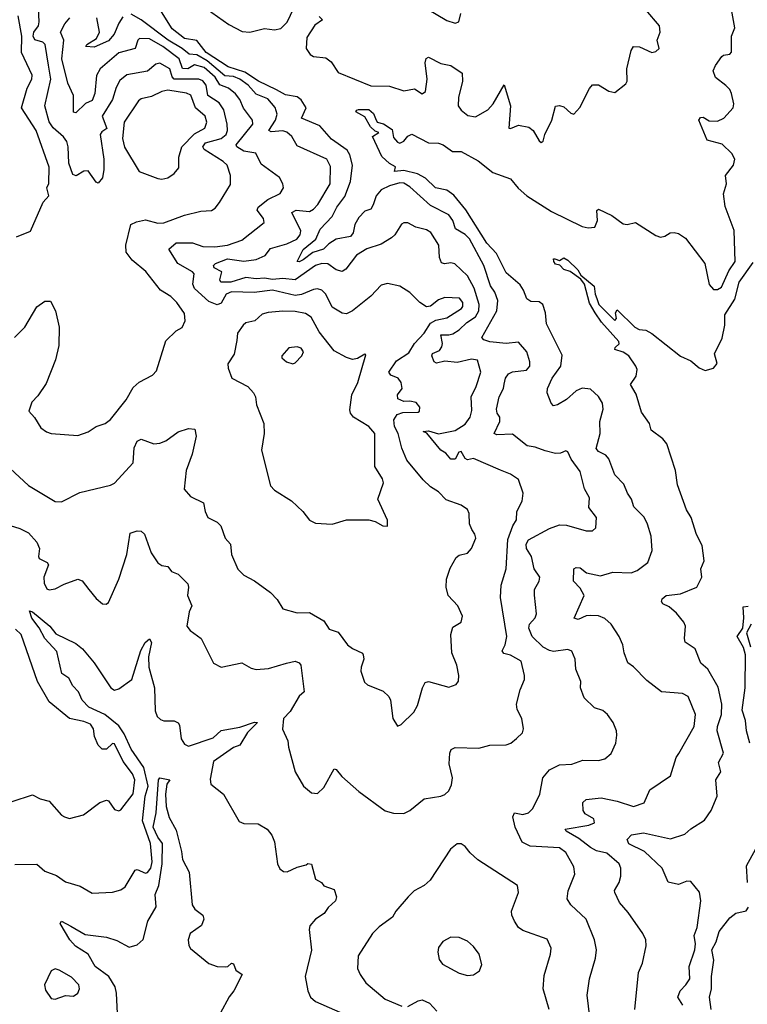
# Model space of a CAD drawing. Extents: x 1603745 to 1745082, y 385868 to 533966.
# Tile 326 of 646: x 1702672 to 1706220, y 433310 to 438115. Entities that reach past the tile are written whole.
import ezdxf

# ---------------------------------------------------------------- set-up
doc = ezdxf.new("R2010")
doc.units = 0

msp = doc.modelspace()

# ---------------------------------------------------------------- linework, layer by layer
at = {"layer": '0CON20XD'}
for points in [[(1703444.9, 437825.1), (1703424.8, 437825), (1703415.8, 437835.8), (1703403.6, 437875), (1703355, 437903.8), (1703335, 437897.5), (1703295.2, 437864.8), (1703195, 437845.9), (1703160.9, 437819.1), (1703142, 437785), (1703125, 437725.6), (1703073.6, 437645), (1703096, 437585), (1703071.8, 437568.2), (1703064.2, 437555), (1703082.8, 437435), (1703082.3, 437385), (1703075, 437342.9), (1703055, 437318), (1703045, 437322), (1703005, 437376.9), (1702985, 437375.9), (1702946.8, 437353.2), (1702930.5, 437360.5), (1702910.8, 437415), (1702908.3, 437495), (1702901.5, 437521.5), (1702885, 437543.9), (1702835, 437587.2), (1702815, 437616.9), (1702793.8, 437695), (1702823.3, 437825), (1702812.6, 437892.6), (1702796.4, 437995), (1702784.5, 438005), (1702746.4, 438016.4), (1702737.2, 438035), (1702741, 438055), (1702762.9, 438085), (1702767.6, 438105), (1702763.2, 438175)], [(1705182.6, 435307.4), (1705182.5, 435335), (1705205.5, 435375), (1705208.2, 435395), (1705180.4, 435435), (1705167.1, 435495), (1705143.3, 435535), (1705142, 435555), (1705153, 435577), (1705255, 435632.5), (1705305, 435650), (1705338.9, 435648.9), (1705435, 435620.6), (1705465, 435620), (1705481.4, 435635), (1705484.4, 435685), (1705448.1, 435735), (1705451.1, 435781.1), (1705426.2, 435825), (1705405, 435910), (1705360.6, 435970.6), (1705345, 436006.2), (1705335, 436011.2), (1705309.7, 436000.3), (1705285, 435998.6), (1705235, 436010.6), (1705185, 436029), (1705146, 436036), (1705075, 436092.2), (1704998.7, 436088.7), (1704985.8, 436095), (1705012.7, 436155), (1705012.7, 436175), (1705000, 436195), (1704996.7, 436215), (1705010, 436275), (1705030.6, 436315), (1705034.1, 436335.9), (1705041.5, 436365), (1705055, 436386.4), (1705075, 436395.9), (1705144, 436405), (1705160, 436425), (1705160.5, 436445), (1705145, 436494.2), (1705105, 436541.9), (1705045, 436534.2), (1704965, 436543.8), (1704935, 436553.6), (1704925.7, 436565), (1704998, 436695), (1705003.6, 436745), (1704989.5, 436785), (1704967.1, 436817.1), (1704935.8, 436915.8), (1704865, 437045.4), (1704845, 437066.9), (1704797.5, 437095), (1704784.7, 437135), (1704765, 437162.5), (1704675, 437209.2), (1704575, 437299.7), (1704545, 437318), (1704525, 437318.6), (1704475, 437305.3), (1704434.8, 437285), (1704410, 437255), (1704395, 437212), (1704385, 437190), (1704355, 437181.3), (1704325, 437150), (1704306.5, 437115), (1704298.6, 437075), (1704285, 437057.3), (1704215, 437044.1), (1704178.9, 437021.1), (1704153.5, 436995), (1704101.3, 436978.7), (1704055, 436943.4), (1704035, 436933.3), (1704024.5, 436934.5), (1704055, 436993.1), (1704115.5, 437044.5), (1704137.8, 437092.2), (1704195, 437155.4), (1704219.2, 437200.8), (1704257.3, 437252.7), (1704284.8, 437325), (1704294.7, 437405), (1704281.8, 437455), (1704268.5, 437478.5), (1704191.8, 437531.8), (1704135, 437597.6), (1704046.9, 437635), (1704068.4, 437685), (1704045, 437724.2), (1704025, 437738.4), (1703968, 437748), (1703923.5, 437773.5), (1703836.5, 437815), (1703770, 437860), (1703688.4, 437885), (1703581.2, 437955), (1703535, 438013.6), (1703475, 438023), (1703415, 438071.2), (1703331.4, 438205)], [(1703580.5, 438170.5), (1703691.4, 438091.4), (1703757.4, 438057.4), (1703795, 438054.9), (1703865, 438072.3), (1703915, 438065.5), (1703945, 438071.7), (1703976.9, 438103.1), (1704025, 438206)], [(1704131.7, 438131.7), (1704148, 438115), (1704111.8, 438088.2), (1704072, 438028), (1704068.3, 437975), (1704087.9, 437945), (1704105.2, 437935.2), (1704165, 437929.9), (1704190.2, 437910.2), (1704225, 437857.2), (1704385, 437793.3), (1704475, 437790.8), (1704545, 437768.9), (1704598, 437778), (1704635, 437753.8), (1704651.2, 437765), (1704659.5, 437825), (1704650, 437905), (1704654.5, 437925.5), (1704665, 437932), (1704725, 437902.1), (1704775, 437892.1), (1704829.4, 437855), (1704831.8, 437815), (1704812, 437735), (1704810.8, 437695), (1704824.1, 437674.1), (1704857.2, 437647.2), (1704895, 437640.5), (1704954.4, 437675), (1704980.6, 437705), (1705035, 437796.9), (1705065.6, 437695.6), (1705056.7, 437586.7), (1705065, 437583.8), (1705105, 437600), (1705155, 437590.4), (1705176.5, 437575), (1705205, 437524), (1705215, 437516.2), (1705225, 437522.5), (1705233.5, 437555), (1705267.3, 437625), (1705285, 437692.5), (1705303.6, 437696.4), (1705325, 437690), (1705359.3, 437659.3), (1705375, 437653.8), (1705403.1, 437686.9), (1705450.3, 437779.7), (1705465, 437797.5), (1705495, 437797.5), (1705545, 437767.1), (1705575, 437760), (1705627.7, 437802.3), (1705633.9, 437816.1), (1705633.3, 437875), (1705654.2, 437965.8), (1705665, 437983.8), (1705695, 437983.1), (1705755, 437956), (1705775, 437960), (1705790, 437975), (1705780, 438015), (1705796, 438055), (1705792.5, 438085), (1705725, 438164)], [(1704407.7, 437632.3), (1704415, 437614.7), (1704446.5, 437606.5), (1704489.1, 437579.1), (1704495, 437540), (1704515, 437517.5), (1704525, 437512.5), (1704545, 437522.5), (1704565, 437547.5), (1704585, 437556.2), (1704665, 437513.8), (1704715, 437512.5), (1704736.7, 437505), (1704782.7, 437472.7), (1704825, 437472.5), (1704907.2, 437427.2), (1704979.9, 437369.9), (1705065, 437338.9), (1705102.8, 437292.8), (1705145, 437255.9), (1705265, 437180), (1705415, 437106.7), (1705445, 437098.9), (1705477.4, 437102.6), (1705489.1, 437135), (1705485.9, 437184.1), (1705495, 437190.8), (1705559.3, 437159.3), (1705615, 437119.2), (1705633.9, 437116.1), (1705675, 437126.2), (1705775, 437062), (1705796.4, 437053.6), (1705818.3, 437058.3), (1705844.1, 437075.9), (1705863.6, 437076.4), (1705885, 437071.2), (1705919.7, 437049.7), (1706012.5, 436925), (1706033.6, 436823.6), (1706055, 436799.2), (1706075, 436798.6), (1706095, 436809.2), (1706130.7, 436889.3), (1706161.5, 436935), (1706156.1, 437086.1), (1706113, 437203), (1706104.4, 437265), (1706119.4, 437315), (1706114.4, 437355), (1706152.5, 437405), (1706159.5, 437435), (1706145, 437461.9), (1706098.3, 437508.3), (1706025, 437527.5), (1705984, 437625), (1705991.7, 437638.3), (1706005, 437640), (1706035, 437621.9), (1706075, 437620.9), (1706105.8, 437634.2), (1706151.9, 437685), (1706155.3, 437705), (1706143.8, 437755), (1706134.7, 437774.7), (1706115, 437794.2), (1706065, 437834), (1706054.3, 437865), (1706065, 437891.2), (1706095.8, 437935), (1706105, 437942.9), (1706135, 437946.7), (1706143.9, 437956.1), (1706144, 438035), (1706159.6, 438075), (1706142.5, 438165)], [(1704615, 438194.3), (1704755, 438111.2), (1704795, 438098), (1704813.8, 438105), (1704823.8, 438146.2)], [(1702605, 435653.8), (1702672.1, 435632.1), (1702715, 435610.6), (1702755.4, 435565), (1702767.9, 435535), (1702763.5, 435495), (1702767.5, 435485), (1702806.1, 435466.1), (1702813.1, 435455), (1702790, 435395), (1702791.8, 435365), (1702805, 435338), (1702815, 435332.9), (1702845, 435337.1), (1702889.3, 435360.7), (1702955, 435384.5), (1702975.9, 435375.9), (1703009.2, 435335), (1703045, 435290), (1703075, 435263.8), (1703093.3, 435263.3), (1703105, 435271.2), (1703154.6, 435385.4), (1703194.1, 435505), (1703211.3, 435608.7), (1703245, 435621.2), (1703265, 435619.2), (1703280.6, 435605), (1703312.8, 435512.8), (1703345.3, 435465.3), (1703365, 435451.5), (1703395, 435446.5), (1703411.8, 435421.8), (1703445, 435409.2), (1703491.3, 435361.3), (1703495.7, 435345), (1703490.6, 435305), (1703510.8, 435255), (1703498.9, 435225), (1703487.5, 435155), (1703502.5, 435135), (1703557.5, 435095), (1703616.7, 434975), (1703655, 434956), (1703755.8, 434975.8), (1703800, 434950), (1703825, 434943.8), (1703885, 434949.4), (1703972.5, 434975), (1704015, 434984), (1704035, 434976), (1704042.5, 434965), (1704059.2, 434835), (1704035, 434814), (1703991.4, 434738.6), (1703958.6, 434705), (1703953.4, 434653.4), (1703979.4, 434595), (1703982.5, 434565), (1704016, 434445), (1704056.2, 434375), (1704095, 434342), (1704125, 434338.8), (1704155, 434368), (1704205, 434458.8), (1704215, 434456), (1704242.4, 434422.4), (1704325, 434348.8), (1704454.2, 434254.2), (1704495, 434242), (1704545, 434240.8), (1704575, 434256), (1704645, 434312), (1704725, 434326), (1704745, 434334), (1704765, 434352), (1704778.3, 434381.7), (1704782.2, 434415), (1704766.1, 434483.9), (1704769.2, 434535), (1704775.8, 434554.2), (1704795, 434562.5), (1704910.3, 434559.7), (1704965, 434574), (1705045, 434576), (1705067.5, 434585), (1705095, 434606.7), (1705123.3, 434635), (1705128.8, 434655), (1705121.4, 434705), (1705097.9, 434747.9), (1705094.3, 434774.3), (1705111.9, 434845), (1705134.3, 434895), (1705134.2, 434914.2), (1705117.5, 434985), (1705065, 435013.4), (1705032.8, 435022.8), (1705024.3, 435034.3), (1705038.9, 435065), (1705048, 435105), (1705016.2, 435295), (1705019.7, 435355), (1705044.6, 435435), (1705052.4, 435577.6), (1705076.7, 435645), (1705095.5, 435675), (1705096.5, 435715), (1705123.1, 435765), (1705126.7, 435805), (1705105, 435870.8), (1705065, 435896.7), (1705017.3, 435917.3), (1704885, 435973.1), (1704855, 435966.9), (1704845, 435973.5), (1704825, 436007.6), (1704813.4, 436005), (1704795, 435970.4), (1704775, 435971), (1704749.4, 435999.4), (1704725.3, 436015), (1704656.7, 436096.7), (1704640, 436105), (1704665, 436109.1), (1704715, 436093.5), (1704795, 436110.7), (1704845, 436142.1), (1704868.2, 436175), (1704877.6, 436207.6), (1704873.8, 436275), (1704897.7, 436325), (1704920.5, 436395), (1704905, 436453.3), (1704875, 436459.1), (1704805, 436441.5), (1704745, 436448.9), (1704705, 436438.5), (1704692.7, 436445), (1704681.5, 436475), (1704685, 436486.4), (1704718.4, 436501.6), (1704730.5, 436519.5), (1704734.2, 436535.8), (1704725, 436577.6), (1704765, 436576.9), (1704785, 436582.9), (1704815, 436601.7), (1704852.4, 436637.6), (1704895.5, 436664.5), (1704910.7, 436695), (1704912.7, 436725), (1704888.8, 436805), (1704855.5, 436865.5), (1704793.4, 436923.4), (1704775, 436927.9), (1704743.1, 436923.1), (1704729.2, 436929.2), (1704719.7, 436955), (1704715.3, 437015), (1704676.7, 437076.7), (1704655, 437090), (1704603.3, 437103.3), (1704565, 437124.4), (1704545.7, 437124.3), (1704533.4, 437116.6), (1704501.9, 437065), (1704485, 437051.1), (1704435, 437020), (1704365, 436996.7), (1704315, 436965.3), (1704261.9, 436898.1), (1704245, 436886.7), (1704215, 436894.6), (1704175, 436924.1), (1704145.2, 436925.2), (1704114.6, 436915), (1704015, 436846.2), (1703955, 436851.5), (1703905, 436847.9), (1703865, 436854.5), (1703825, 436850.4), (1703775, 436856.7), (1703701.9, 436835), (1703653.3, 436835), (1703647.7, 436845), (1703657.3, 436885), (1703620, 436905), (1703616.7, 436915), (1703626.5, 436925), (1703685, 436948.4), (1703765, 436936.7), (1703824.8, 436945.2), (1703868.6, 436965), (1703895, 436998.1), (1703975, 437020.9), (1704023.4, 437045), (1704039.6, 437065), (1704043, 437085), (1703998.5, 437175), (1704020, 437185), (1704085, 437180), (1704105, 437190.3), (1704126.4, 437213.6), (1704185.3, 437315), (1704188.3, 437398.3), (1704170.5, 437435), (1704025, 437500), (1703998.8, 437545), (1703975, 437566.5), (1703955, 437572.2), (1703898.7, 437568.7), (1703886.7, 437575), (1703919.2, 437625), (1703927.8, 437655), (1703917.6, 437687.6), (1703881.4, 437728.6), (1703825, 437752.5), (1703786, 437795), (1703744.7, 437825), (1703715, 437837.5), (1703671.8, 437841.8), (1703586.4, 437915), (1703535, 437943.6), (1703497.9, 437947.9), (1703464.1, 437975), (1703396.1, 438015), (1703265, 438114.3), (1703215, 438142.9)], [(1702656.2, 437055), (1702725, 437083.3), (1702785.8, 437224.2), (1702813.8, 437256.2), (1702804, 437295), (1702813.6, 437316.4), (1702815.8, 437395), (1702751.4, 437575), (1702681.2, 437685), (1702709, 437781), (1702731.2, 437825), (1702733.4, 437845), (1702680, 437955), (1702682.4, 438035), (1702664.4, 438134.4)], [(1703326.1, 436046.1), (1703355, 436048.5), (1703385, 436059.5), (1703445, 436104.4), (1703495, 436120), (1703526.4, 436116.4), (1703533, 436083), (1703512.2, 435995), (1703484.5, 435915), (1703474.5, 435824.5), (1703505, 435787.5), (1703567.7, 435757.7), (1703576.2, 435715), (1703590, 435685), (1703635, 435663.3), (1703653.1, 435645), (1703674.6, 435584.6), (1703700.6, 435555), (1703705.5, 435505), (1703735, 435434), (1703764.5, 435404.5), (1703817.2, 435377.2), (1703895, 435320), (1703926.7, 435285), (1703955, 435240), (1704025, 435220.8), (1704085, 435221.4), (1704155, 435182), (1704181.3, 435141.3), (1704225, 435126.7), (1704270, 435065), (1704295, 435046.7), (1704343.3, 435023.3), (1704347.5, 435015), (1704350, 434995), (1704336.7, 434955), (1704336.2, 434935), (1704352.7, 434882.7), (1704368.3, 434868.3), (1704445, 434838.8), (1704472.3, 434812.3), (1704480, 434795), (1704492, 434705), (1704515, 434667.5), (1704532.5, 434675), (1704594, 434735), (1704612.1, 434767.9), (1704635.7, 434855), (1704649.7, 434880.3), (1704665, 434885.8), (1704765, 434858), (1704799.7, 434870.3), (1704812.3, 434887.7), (1704814.2, 434915), (1704804, 434965), (1704779.2, 435025), (1704774.2, 435115), (1704785, 435150), (1704825.5, 435174.5), (1704830.6, 435205), (1704808.9, 435255), (1704761.9, 435305), (1704751.1, 435345), (1704752.9, 435385), (1704772, 435438), (1704799.7, 435490.3), (1704815, 435502.5), (1704855, 435511.9), (1704875, 435534), (1704896.1, 435585), (1704892.2, 435605), (1704877.1, 435627.1), (1704865.8, 435655), (1704864.2, 435705), (1704856.2, 435725), (1704825, 435745.8), (1704752.2, 435772.2), (1704715, 435810.8), (1704676, 435835), (1704639.3, 435869.3), (1704560.5, 435965), (1704534.8, 436024.8), (1704518, 436095), (1704499.5, 436129.5), (1704497.2, 436162.8), (1704512.1, 436187.9), (1704541, 436199), (1704615, 436200), (1704622, 436205), (1704624, 436225), (1704605, 436246.9), (1704575, 436254.3), (1704545, 436251.4), (1704516.2, 436265), (1704514.4, 436285), (1704537.5, 436315), (1704531.5, 436345), (1704518.2, 436365), (1704481.1, 436381.1), (1704472.4, 436395), (1704509.2, 436450.8), (1704570.4, 436489.6), (1704597.9, 436535), (1704645, 436585.5), (1704675.2, 436634.8), (1704701.7, 436648.3), (1704755, 436659.5), (1704827.2, 436705), (1704833.4, 436715), (1704833.4, 436735), (1704816.9, 436756.9), (1704745, 436759.3), (1704715, 436748.2), (1704675, 436716.5), (1704655, 436714.3), (1704623.1, 436735), (1704575, 436784), (1704526, 436815), (1704465, 436828.1), (1704435, 436819.2), (1704384.7, 436765.3), (1704295, 436693.9), (1704265, 436680.5), (1704245, 436683.3), (1704195, 436712.9), (1704165, 436775.5), (1704145, 436795.4), (1704125, 436801.8), (1704105, 436798.8), (1704046.6, 436773.4), (1704015, 436768.6), (1703905, 436795.6), (1703815, 436784.1), (1703705, 436787.9), (1703679.4, 436775), (1703655, 436731.8), (1703635, 436723.4), (1703595, 436740.4), (1703525, 436803.3), (1703516.5, 436825), (1703522.1, 436875), (1703514.5, 436885), (1703443.8, 436925), (1703398.5, 436995), (1703435, 437026.1), (1703515, 437027.1), (1703565, 437009.2), (1703623, 437007), (1703685, 437015.2), (1703755, 437039.6), (1703864.4, 437125), (1703861.1, 437145), (1703829.7, 437185), (1703835, 437200.4), (1703882.1, 437237.9), (1703942.6, 437267.4), (1703958.1, 437295), (1703955.6, 437315), (1703938.1, 437345), (1703850.2, 437410.2), (1703823.5, 437463.5), (1703765, 437473.9), (1703730, 437495), (1703728.2, 437505), (1703809.2, 437605), (1703807.3, 437625), (1703763.3, 437683.3), (1703745.8, 437725.8), (1703725, 437753.4), (1703690.4, 437780.4), (1703647.2, 437797.2), (1703625.4, 437835), (1703572.2, 437882.2), (1703525, 437894.3), (1703492.5, 437875), (1703466.4, 437876.4), (1703450, 437925), (1703370, 437985), (1703305, 438021.9), (1703255.8, 438024.2), (1703247.5, 438015), (1703235, 437974.6), (1703155, 437954.1), (1703064.1, 437875.9), (1703047.1, 437842.9), (1703038.6, 437755), (1703025, 437721.5), (1702992.9, 437707.1), (1702945, 437660.5), (1702935, 437664.4), (1702934.1, 437745), (1702905.9, 437805.9), (1702878.1, 437925), (1702887.6, 438015), (1702870.8, 438055), (1702891.6, 438095), (1702915.6, 438124.4)], [(1703175, 438128.9), (1703155, 438098.9), (1703133, 438045), (1703105, 438012.2), (1703035, 437980.5), (1702994.2, 437985), (1703000, 437995), (1703046.6, 438023.4), (1703061.5, 438055), (1703047.5, 438125)], [(1702647.1, 436565), (1702696.2, 436615), (1702755, 436713.5), (1702795, 436742.2), (1702821.9, 436741.9), (1702846.2, 436695), (1702864.1, 436615), (1702862.2, 436525), (1702846.2, 436455), (1702800.4, 436339.6), (1702760.1, 436279.9), (1702731.3, 436248.7), (1702716.2, 436205), (1702744.3, 436174.3), (1702775, 436122.7), (1702803.1, 436103.1), (1702825, 436096.2), (1702955, 436086.7), (1703005, 436104.4), (1703045, 436129.4), (1703088, 436145), (1703115, 436164.4), (1703190.4, 436259.6), (1703225, 436320), (1703255, 436346.5), (1703318.9, 436381.1), (1703339.1, 436400.9), (1703385, 436548.8), (1703435, 436597.5), (1703465, 436612.5), (1703478.1, 436645), (1703475, 436681.2), (1703437.8, 436735), (1703408.9, 436765), (1703358.1, 436795), (1703286.2, 436886.2), (1703220.9, 436940.9), (1703191.2, 436981.2), (1703189.2, 437015), (1703214.5, 437115.5), (1703241.1, 437128.9), (1703285, 437138.8), (1703345, 437122.5), (1703375, 437124.6), (1703475, 437161.9), (1703555, 437181.5), (1703606.5, 437183.5), (1703624.6, 437195.4), (1703646.1, 437223.9), (1703699.3, 437310.7), (1703700, 437355), (1703683.8, 437405), (1703664, 437424), (1703572, 437482), (1703564.8, 437495), (1703577.6, 437515), (1703654.6, 437535), (1703678.4, 437555), (1703685.7, 437575), (1703684.3, 437605), (1703667.1, 437675), (1703645, 437709.1), (1703588.8, 437745), (1703581.2, 437795), (1703565, 437817), (1703545, 437824.4), (1703444.9, 437825.1)], [(1703365, 437337.3), (1703395, 437343.5), (1703425.7, 437365), (1703447.7, 437392.3), (1703447.3, 437445), (1703462.1, 437495), (1703525, 437558.6), (1703574.1, 437585.9), (1703585.3, 437615), (1703576.9, 437645), (1703529.4, 437685), (1703506.8, 437746.8), (1703485, 437756.9), (1703395, 437772), (1703365, 437765.3), (1703315, 437740.3), (1703265, 437728.9), (1703250.9, 437719.1), (1703181.5, 437615), (1703172.9, 437535), (1703182.5, 437492.5), (1703255, 437374.2), (1703345, 437340), (1703365, 437337.3)], [(1705672.5, 433285), (1705689.2, 433465), (1705709.8, 433510.2), (1705727.1, 433595), (1705725.6, 433625), (1705711.4, 433655), (1705638.5, 433758.5), (1705596.4, 433806.4), (1705574.4, 433855), (1705573.3, 433865), (1705595.9, 433904.1), (1705602.9, 433935), (1705603.6, 433975), (1705595.5, 433995), (1705535, 434047.7), (1705485, 434059.5), (1705455, 434074.7), (1705399.2, 434119.2), (1705337.1, 434155), (1705331.9, 434165), (1705446.7, 434185), (1705474.3, 434195.7), (1705471.9, 434215), (1705430.1, 434240.1), (1705420, 434255), (1705418, 434295), (1705435, 434309.8), (1705507.4, 434317.4), (1705585, 434301.4), (1705665, 434274.5), (1705717.2, 434292.8), (1705745, 434356.2), (1705845.4, 434424.6), (1705873.6, 434515), (1705886.1, 434533.9), (1705961.1, 434665), (1705967.3, 434725), (1705931.7, 434811.7), (1705905, 434826.4), (1705801.2, 434835), (1705730.4, 434890.4), (1705665, 434957.5), (1705637.1, 434977.1), (1705619.4, 435025), (1705613.3, 435065), (1705595.5, 435105), (1705555.6, 435165), (1705525, 435193.3), (1705495.3, 435205.3), (1705455, 435207.7), (1705435, 435205.5), (1705395, 435188.1), (1705376.2, 435195), (1705424.4, 435305), (1705405, 435340.6), (1705373.3, 435375), (1705375, 435436), (1705385, 435442), (1705405, 435440), (1705436.2, 435416.2), (1705505, 435401.8), (1705565, 435418.8), (1705654, 435416), (1705683.5, 435426.5), (1705734.5, 435465.5), (1705756.7, 435525), (1705751.5, 435595), (1705733, 435653), (1705716.9, 435686.9), (1705667.2, 435737.2), (1705655.6, 435775), (1705635.8, 435805), (1705618.3, 435848.3), (1705575, 435893.8), (1705545, 435972.5), (1705530.2, 435990.2), (1705495, 436007.9), (1705483.1, 436023.1), (1705502.7, 436095), (1705501.2, 436155), (1705517.3, 436215), (1705513.8, 436243.8), (1705495, 436275.8), (1705455, 436311.9), (1705415, 436317.8), (1705385, 436304.6), (1705337.8, 436262.2), (1705295, 436235.6), (1705275, 436231.4), (1705263.2, 436243.2), (1705244.6, 436294.6), (1705245.4, 436315), (1705268, 436365), (1705311.6, 436425), (1705317.4, 436477.4), (1705240.4, 436630.4), (1705236.4, 436685), (1705222.9, 436725), (1705205, 436738.2), (1705165, 436740.6), (1705145, 436752.5), (1705129.2, 436795), (1705111.9, 436821.9), (1705045, 436879.6), (1704997.6, 436975), (1704950.4, 437025), (1704847.6, 437187.6), (1704788.8, 437258.8), (1704755, 437283.2), (1704700, 437295), (1704651.4, 437341.4), (1704612.3, 437362.3), (1704545, 437379.2), (1704500, 437375), (1704505, 437396.7), (1704475, 437414), (1704438.3, 437448.3), (1704392, 437545), (1704423.3, 437565), (1704405, 437570.8), (1704382.4, 437592.4), (1704355, 437640.9), (1704311.5, 437665), (1704315.6, 437674.4), (1704323.7, 437676.3), (1704375, 437676.7), (1704397.6, 437657.6), (1704407.7, 437632.3)], [(1705905.4, 433305), (1705882.2, 433345), (1705893.6, 433376.4), (1705920.6, 433405), (1705939.5, 433435), (1705937.1, 433495), (1705964.4, 433575), (1705967.1, 433605), (1705961.4, 433645), (1705975.6, 433685), (1705993.1, 433815), (1705987.7, 433857.7), (1705945, 433908.8), (1705925, 433910.8), (1705884.4, 433894.4), (1705835, 433905.8), (1705805.6, 433975), (1705719.6, 434055), (1705642.6, 434092.6), (1705634.5, 434115), (1705655, 434136.5), (1705713.8, 434146.2), (1705845, 434116.9), (1705915, 434140.6), (1705945, 434166.7), (1706012.1, 434207.9), (1706044.4, 434255), (1706074, 434325), (1706066.9, 434405), (1706090.6, 434445), (1706079.8, 434490.2), (1706103.5, 434535), (1706073.5, 434645), (1706074.2, 434665), (1706094.1, 434725), (1706096.6, 434775), (1706078.3, 434858.3), (1706028.4, 434945), (1705993.3, 434975), (1705965.5, 435045), (1705917.2, 435077.2), (1705913.2, 435095), (1705918.8, 435155), (1705910, 435175), (1705875, 435219.3), (1705839.5, 435249.5), (1705807.8, 435265), (1705801.8, 435275), (1705805, 435289.2), (1705825, 435304.3), (1705895, 435313.3), (1705973.5, 435346.5), (1705998.1, 435395), (1705994.3, 435435), (1706009.6, 435475), (1705999.9, 435549.9), (1705972.3, 435602.3), (1705945.9, 435685.9), (1705923.8, 435723.8), (1705880, 435845), (1705870.4, 435915), (1705828.5, 436045), (1705808.9, 436068.9), (1705751.3, 436111.3), (1705744, 436145), (1705705, 436200), (1705677.8, 436287.8), (1705650, 436335), (1705677.5, 436375), (1705682.5, 436407.5), (1705677.1, 436425), (1705642.5, 436475), (1705615, 436493.1), (1705574.3, 436505), (1705575.7, 436515), (1705596.2, 436533.8), (1705593.3, 436545), (1705509.8, 436639.8), (1705477.6, 436685), (1705451.5, 436731.5), (1705426.7, 436825), (1705409.1, 436849.1), (1705356.9, 436886.9), (1705326.2, 436896.2), (1705306.5, 436916.5), (1705285, 436922.9), (1705276.9, 436935), (1705275, 436947.5), (1705281.2, 436948.8), (1705305, 436940.8), (1705325, 436953.1), (1705345, 436942.5), (1705394.6, 436895), (1705409.2, 436869.2), (1705473.8, 436815), (1705478, 436775), (1705487.1, 436755), (1705495.6, 436725), (1705575, 436647.5), (1705583, 436657), (1705577.5, 436685), (1705585, 436700), (1705672.5, 436615), (1705693.6, 436603.6), (1705725, 436600), (1705755, 436583.8), (1705895, 436473.3), (1705945, 436451.2), (1705985.6, 436415.6), (1706015, 436403.1), (1706055, 436414.4), (1706072.7, 436437.3), (1706060.9, 436485), (1706098.3, 436561.7), (1706111.5, 436625), (1706110, 436675), (1706159.1, 436750.9), (1706180, 436835), (1706249.3, 436930.7)], [(1704465, 435643.3), (1704465, 435672.5), (1704419.2, 435775), (1704446.4, 435855), (1704441.1, 435875), (1704403.1, 435935), (1704404.6, 436095), (1704375, 436130), (1704300, 436175), (1704285.5, 436195), (1704281.9, 436211.9), (1704292.1, 436285), (1704321.7, 436345), (1704359.3, 436479.3), (1704355, 436482.5), (1704318.8, 436461.2), (1704295, 436457.3), (1704265, 436466.4), (1704205, 436499.5), (1704132.7, 436592.7), (1704092.8, 436662.8), (1704065, 436681.8), (1704015, 436691.2), (1703955, 436692.8), (1703883.4, 436686.6), (1703855, 436678.1), (1703818, 436645), (1703775, 436635.6), (1703761.4, 436625), (1703734.1, 436585.9), (1703731.1, 436548.9), (1703717.7, 436482.3), (1703686.7, 436435), (1703688.8, 436415), (1703706.2, 436365), (1703785, 436325.5), (1703812.1, 436295), (1703821.5, 436275), (1703826.9, 436235), (1703863.1, 436145), (1703864.4, 436095), (1703850.8, 436015), (1703895, 435840), (1703915, 435819.2), (1703997.9, 435767.9), (1704053.3, 435715), (1704085, 435672.5), (1704115, 435657.5), (1704195, 435653.8), (1704265, 435674.2), (1704373.9, 435673.9), (1704405, 435666), (1704442.5, 435645), (1704465, 435643.3)], [(1704003.9, 436436.1), (1704015, 436440), (1704047.5, 436475), (1704056, 436495), (1704045, 436512), (1704025, 436519.4), (1703985, 436513.1), (1703950.8, 436475), (1703950.8, 436465), (1703973.8, 436445), (1704003.9, 436436.1)], [(1702625.5, 435925.5), (1702715, 435842.7), (1702845, 435763.1), (1702875, 435762.9), (1702965, 435807.5), (1703115, 435843.8), (1703135, 435853.8), (1703225, 435952), (1703230.7, 436025), (1703245, 436058.6), (1703265, 436067.5), (1703326.1, 436046.1)], [(1705457.2, 433207.2), (1705440, 433355), (1705450.5, 433435), (1705480.4, 433535), (1705485.5, 433575), (1705474.5, 433625), (1705434.4, 433725), (1705359.1, 433795), (1705341.8, 433825), (1705346.6, 433863.4), (1705379.4, 433945), (1705375, 433981.2), (1705335, 434051.4), (1705304.1, 434074.1), (1705162.1, 434082.1), (1705121.9, 434101.9), (1705087.5, 434175), (1705076.7, 434225), (1705085, 434244.2), (1705125, 434235.8), (1705153.3, 434245), (1705174.2, 434265), (1705208.1, 434335), (1705222.5, 434415), (1705255, 434454.6), (1705305, 434478.5), (1705365, 434481.9), (1705418.3, 434501.7), (1705495, 434500), (1705525, 434508), (1705556.2, 434533.8), (1705578.9, 434585), (1705584.2, 434624.2), (1705582.9, 434645), (1705566.5, 434685), (1705539.2, 434725), (1705515, 434744.4), (1705475, 434757.1), (1705424.2, 434805), (1705407.5, 434855), (1705407.8, 434885), (1705384.5, 434945), (1705380.9, 434995), (1705365, 435034.2), (1705345, 435041.5), (1705275, 435031.1), (1705256.3, 435036.3), (1705225, 435053.1), (1705170.8, 435105), (1705154.4, 435145), (1705158.1, 435165), (1705185, 435196), (1705192.9, 435215), (1705182.6, 435307.4)], [(1706232.2, 434585), (1706216, 434645), (1706211.3, 434695), (1706194.8, 434745), (1706210.5, 434855), (1706211.2, 435015), (1706202.1, 435052.1), (1706171.2, 435105), (1706198.2, 435145), (1706203.1, 435196.9), (1706200, 435250), (1706225, 435253.3)], [(1702648.2, 433991.8), (1702755, 433993.1), (1702795, 433958.9), (1702851.4, 433938.6), (1702895, 433907.8), (1702966.5, 433886.5), (1703025, 433852.5), (1703125, 433857.1), (1703165, 433868), (1703187, 433883), (1703235, 433963.8), (1703245, 433967.3), (1703285, 433950.6), (1703295, 433952.8), (1703311.1, 433975), (1703317.6, 434005), (1703309.4, 434095), (1703270, 434205), (1703283.8, 434325), (1703298, 434375), (1703277.7, 434465), (1703215.4, 434555), (1703180.6, 434630.6), (1703155, 434669.8), (1703087, 434725), (1703009.6, 434759.6), (1702976.7, 434795), (1702958, 434835), (1702931.5, 434865), (1702911.5, 434901.5), (1702877.7, 434925), (1702852.2, 435032.2), (1702795.2, 435095), (1702767.3, 435147.3), (1702730.8, 435195), (1702720.4, 435229.6), (1702735, 435225.4), (1702819.5, 435155), (1702848.3, 435118.3), (1702945, 435070.6), (1702978, 435045), (1703035, 434977.1), (1703117.1, 434855), (1703135, 434843.5), (1703155, 434850), (1703218.5, 434895), (1703262.7, 435037.3), (1703284.5, 435075.5), (1703305, 435094.3), (1703313.9, 435075), (1703300, 435005), (1703301.7, 434955), (1703329.6, 434855), (1703332.1, 434742.1), (1703341.9, 434715), (1703359.2, 434699.2), (1703375, 434693.6), (1703425, 434693.1), (1703444.4, 434684.4), (1703451.7, 434671.7), (1703459.2, 434605), (1703475, 434578.8), (1703495, 434569.2), (1703615, 434611.2), (1703655, 434645.5), (1703745, 434662.5), (1703816.2, 434686.2), (1703832, 434685), (1703783.4, 434636.6), (1703745.3, 434574.7), (1703715, 434563.7), (1703616.5, 434495), (1703600.5, 434409.5), (1703603.8, 434385), (1703665, 434336.2), (1703742.6, 434202.6), (1703765, 434192.5), (1703835, 434190), (1703878, 434165), (1703900.8, 434135), (1703915, 434102.5), (1703928.8, 433995), (1703940.5, 433970.5), (1703958.3, 433958.3), (1703976.4, 433956.4), (1704025, 433979.2), (1704069.2, 433990.8), (1704076.4, 433996.4), (1704095, 433993.3), (1704115, 433921.2), (1704143.8, 433905), (1704155, 433887.5), (1704205, 433870), (1704216.7, 433835), (1704212.5, 433815), (1704176.9, 433783.1), (1704156.6, 433753.4), (1704114.6, 433725.4), (1704086.3, 433693.7), (1704083.6, 433675), (1704095.4, 433574.6), (1704064.6, 433445), (1704076.4, 433375), (1704090, 433345), (1704115, 433323.3), (1704273.2, 433253.2)], [(1702635, 434299.2), (1702735, 434332.5), (1702772.3, 434312.3), (1702815, 434301.2), (1702875, 434233.3), (1702890, 434225), (1702915, 434216.2), (1702982.5, 434235), (1703063.3, 434295), (1703095, 434306.2), (1703105, 434303.3), (1703135, 434260), (1703155, 434254.3), (1703165, 434259.2), (1703225, 434337.5), (1703234, 434405), (1703221.5, 434435), (1703176.2, 434495), (1703135, 434581.2), (1703125, 434582), (1703095, 434555.8), (1703073.3, 434555), (1703054.3, 434575), (1703036.8, 434616.8), (1703031.1, 434655), (1703017.3, 434677.3), (1702985, 434690.7), (1702914.8, 434704.8), (1702815, 434785.4), (1702759.3, 434885), (1702678.7, 435115), (1702651.1, 435141.1)], [(1706238.8, 435165), (1706216.4, 435123.6), (1706235.2, 435055)], [(1703148.9, 433265), (1703144.3, 433365), (1703137, 433395), (1703107.2, 433445), (1703039.6, 433495), (1703005.6, 433555), (1702943.5, 433593.5), (1702915.8, 433625), (1702870, 433705), (1702875, 433715.6), (1702920.8, 433690.8), (1702990.9, 433650.9), (1703095, 433636.9), (1703145, 433620.9), (1703205, 433589.3), (1703245, 433600), (1703274.5, 433625.5), (1703297, 433715), (1703337.5, 433785), (1703331.8, 433845), (1703349.8, 433890.2), (1703366.3, 433995), (1703368.3, 434095), (1703345, 434125.2), (1703323.5, 434175), (1703338.1, 434245), (1703348.2, 434405), (1703355, 434414.4), (1703403.3, 434405), (1703389.6, 434385), (1703383.3, 434335), (1703386, 434276), (1703401.3, 434221.3), (1703435, 434160), (1703461, 434055), (1703466.6, 434016.6), (1703498.9, 433955), (1703513.3, 433795), (1703526, 433775), (1703564.3, 433745), (1703570.5, 433725), (1703558.1, 433695), (1703502.9, 433655), (1703493.1, 433625), (1703496.4, 433596.4), (1703505, 433582.5), (1703595, 433508.8), (1703634.1, 433494.1), (1703675, 433492), (1703686.1, 433493.9), (1703705, 433510), (1703715, 433507.5), (1703726.2, 433476.2), (1703756.2, 433455), (1703716.8, 433375), (1703693.4, 433346.6), (1703649.7, 433265)], [(1705254.4, 433285), (1705224.4, 433385), (1705229.1, 433450.9), (1705261.1, 433555), (1705264.5, 433584.5), (1705245, 433628), (1705125, 433669.4), (1705104.2, 433685), (1705085.7, 433715), (1705071.4, 433745), (1705070.6, 433765), (1705104.5, 433855), (1705099.8, 433889.8), (1704906.2, 434015), (1704868.8, 434048.8), (1704845, 434080), (1704825, 434092.5), (1704805, 434093.3), (1704772.7, 434067.3), (1704674, 433915), (1704645, 433889.2), (1704595.7, 433864.3), (1704565.7, 433834.3), (1704506, 433765), (1704490, 433735), (1704425, 433688.1), (1704391.9, 433655), (1704323.2, 433546.8), (1704320, 433485), (1704332, 433455), (1704359.2, 433415), (1704455, 433335.6), (1704535, 433300.8)], [(1706221.3, 433905), (1706216.2, 433985), (1706261.7, 434068.3)], [(1706044.2, 433285), (1706036.5, 433345), (1706045.2, 433384.8), (1706045.2, 433444.8), (1706057.1, 433525), (1706047.7, 433575), (1706068.2, 433615), (1706082.8, 433665), (1706135, 433732.1), (1706165, 433754.4), (1706214.4, 433765.6), (1706226, 433784)], [(1704855, 433450.8), (1704885, 433453.8), (1704915, 433473.3), (1704925.7, 433504.3), (1704913.3, 433555), (1704885, 433592.5), (1704855, 433618.1), (1704815, 433635.7), (1704775, 433637.1), (1704735, 433616), (1704715, 433586.7), (1704711.4, 433565), (1704717.9, 433527.9), (1704734, 433505), (1704815, 433461.4), (1704855, 433450.8)], [(1702845, 433334.5), (1702895, 433352.5), (1702935, 433348.9), (1702955.6, 433365), (1702964.3, 433385), (1702960, 433405), (1702925, 433443.1), (1702865, 433477.1), (1702845, 433482.5), (1702825, 433473.3), (1702793.1, 433405), (1702798.3, 433378.3), (1702825, 433338), (1702845, 433334.5)], [(1704565, 433298.5), (1704615, 433326.7), (1704635, 433331.1), (1704670, 433315), (1704706.9, 433276.9)]]:
    msp.add_lwpolyline(points, dxfattribs=at)

doc.saveas('drawing.dxf')
